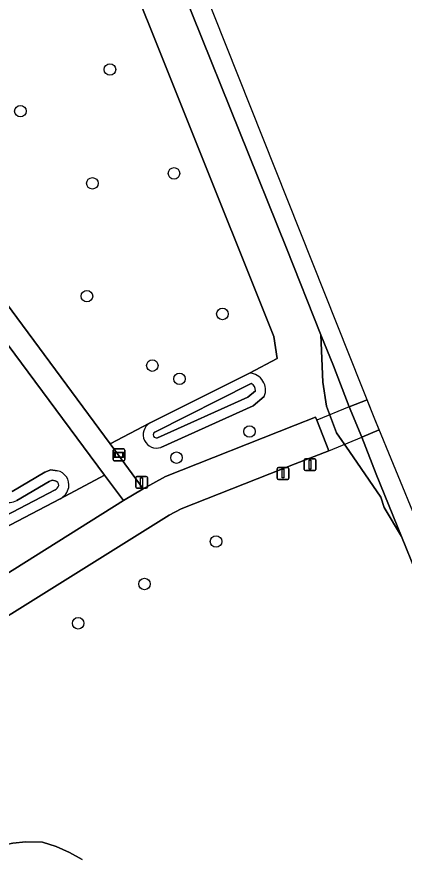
# Model space of a CAD drawing. Extents: x 157767 to 159172, y 387839 to 389425.
# Drawn here: x 158976.4 to 159009.3, y 388488.2 to 388559.1 of the extents above; entities that cross this region are included whole.
import ezdxf

# ---------------------------------------------------------------- set-up
doc = ezdxf.new("R2010")
doc.units = 0
for name, color, linetype in [('IMGEO_Boom', 7, 'Continuous'), ('IMGEO_Dek', 7, 'Continuous'), ('IMGEO_Fietspad_gesloten', 7, 'Continuous'), ('IMGEO_Fietspad_open', 7, 'Continuous'), ('IMGEO_Groenvoorziening', 7, 'Continuous'), ('IMGEO_Hek', 7, 'Continuous'), ('IMGEO_Lichtmast', 7, 'Continuous'), ('IMGEO_Meer_plas_ven_vijver', 7, 'Continuous'), ('IMGEO_Oever', 7, 'Continuous'), ('IMGEO_Terreindeel_zand', 7, 'Continuous'), ('IMGEO_Verkeersbordpaal', 7, 'Continuous'), ('IMGEO_Voetpad_halfverhard', 7, 'Continuous'), ('IMGEO_Walbescherming', 7, 'Continuous'), ('IMGEO_Waterloop', 7, 'Continuous'), ('IMGEO_Wegwijzer', 7, 'Continuous')]:
    doc.layers.add(name, color=color, linetype=linetype)

msp = doc.modelspace()

# ---------------------------------------------------------------- linework, layer by layer
at = {"layer": 'IMGEO_Boom'}
for centre in [(158984.294, 388554.641), (158976.7, 388551.113), (158989.731, 388545.838), (158982.804, 388544.998), (158982.342, 388535.436), (158993.838, 388533.932), (158987.89, 388529.556), (158990.195, 388528.433), (158996.13, 388523.97), (158989.942, 388521.753), (158993.296, 388514.654), (158987.225, 388511.051), (158981.601, 388507.724)]:
    msp.add_circle(centre, 0.489, dxfattribs=at)
at = {"layer": 'IMGEO_Dek'}
msp.add_lwpolyline([(159007.144, 388524.1), (159006.711, 388525.15), (159006.108, 388526.665), (159004.588, 388526.049), (159001.844, 388524.938), (159002.878, 388522.336), (159005.657, 388523.485)], close=True, dxfattribs=at)
at = {"layer": 'IMGEO_Fietspad_gesloten'}
msp.add_lwpolyline([(159007.144, 388524.1), (159006.711, 388525.15), (159006.108, 388526.665), (159004.588, 388526.049), (159001.844, 388524.938), (159002.878, 388522.336), (159005.657, 388523.485)], close=True, dxfattribs=at)
at = {"layer": 'IMGEO_Fietspad_open'}
msp.add_lwpolyline([(158940.218, 388486.237), (158945.334, 388489.488), (158947.144, 388490.638), (158962.226, 388500.002), (158989.31, 388516.886), (158990.349, 388517.419), (159000, 388521.245), (159002.878, 388522.336), (159001.844, 388524.938), (159001.742, 388525.196), (159000, 388524.507), (158989.008, 388520.165), (158987.122, 388519.121), (158985.433, 388518.119), (158956.531, 388500), (158946.076, 388493.487), (158944.378, 388492.43), (158939.073, 388489.125)], dxfattribs=at)
at = {"layer": 'IMGEO_Groenvoorziening'}
for points in [[(158873.408, 388680.171), (158922.14, 388669.823), (158923.014, 388669.578), (158924.619, 388669.007), (158926.167, 388668.295), (158927.646, 388667.448), (158929.043, 388666.472), (158930.347, 388665.375), (158931.547, 388664.165), (158932.635, 388662.854), (158933.602, 388661.45), (158934.439, 388659.966), (158935.14, 388658.413), (158938.334, 388650.458), (158948.921, 388655.052), (158965.438, 388612.902), (158955.037, 388608.861), (158965.969, 388581.637), (158976.677, 388585.728), (158998.192, 388532.022), (158998.481, 388530.17), (158996.144, 388528.925)], [(159015.196, 388500), (159011.467, 388509.089), (159009.032, 388515.083), (159007.569, 388517.523), (159007.265, 388518.412), (159004.612, 388522.284), (159003.52, 388523.845), (159002.661, 388526.108), (159002.349, 388528.137), (159002.2, 388532.163), (158999.27, 388539.512), (158991.291, 388559.267), (158987.163, 388569.744), (158957.394, 388643.29)], [(158961.591, 388553.621), (158984.312, 388522.925), (158987.663, 388524.665), (158996.144, 388528.925), (158998.481, 388530.17), (158998.192, 388532.022), (158976.677, 388585.728)], [(158980.083, 388518.276), (158983.832, 388520.274), (158959.693, 388552.783)], [(158997.385, 388526.93), (158996.441, 388526.135), (158988.617, 388522.628)], [(158987.663, 388524.665), (158984.312, 388522.925), (158987.122, 388519.121), (158989.008, 388520.165), (159000, 388524.507), (159001.742, 388525.196), (159001.844, 388524.938), (159002.878, 388522.336), (159000, 388521.245), (158990.349, 388517.419), (158989.31, 388516.886), (158962.226, 388500.002), (158947.144, 388490.638)], [(158975.988, 388518.896), (158978.781, 388520.535), (158979.291, 388520.72), (158979.83, 388520.652)], [(158972.895, 388488.06), (158973.913, 388488.511), (158974.973, 388488.854), (158976.063, 388489.084), (158977.171, 388489.199), (158978.567, 388489.179), (158979.742, 388488.805), (158980.871, 388488.31), (158981.942, 388487.7)]]:
    msp.add_lwpolyline(points, dxfattribs=at)
msp.add_lwpolyline([(158980.083, 388518.276), (158947.355, 388501.185), (158944.121, 388499.62), (158946.076, 388493.487), (158956.531, 388500), (158985.433, 388518.119), (158983.832, 388520.274)], close=True, dxfattribs=at)
for centre, radius, start, end in [((158996.053, 388527.485), 1.443, 337.38391, 86.38387), ((158988.25, 388523.698), 1.131, 121.24011, 288.95064), ((158979.553, 388519.414), 1.269, 351.12935, 77.40472), ((158979.325, 388519.608), 1.533, 299.64966, 345.26021)]:
    msp.add_arc(centre, radius, start, end, dxfattribs=at)
at = {"layer": 'IMGEO_Hek'}
for points in [[(159004.588, 388526.049), (159001.844, 388524.938)], [(159004.588, 388526.049), (159006.108, 388526.665)], [(159007.144, 388524.1), (159005.657, 388523.485)], [(159002.878, 388522.336), (159005.657, 388523.485)]]:
    msp.add_lwpolyline(points, dxfattribs=at)
at = {"layer": 'IMGEO_Lichtmast'}
for p, q in [((158998.485, 388520.014), (158998.485, 388520.814)), ((158998.485, 388520.814), (158998.485, 388520.014)), ((158998.585, 388520.914), (158999.375, 388520.914)), ((158999.375, 388520.914), (158998.585, 388520.914)), ((158999.475, 388520.814), (158999.475, 388520.014)), ((158999.475, 388520.014), (158999.475, 388520.814)), ((158999.375, 388519.914), (158998.585, 388519.914)), ((158998.585, 388519.914), (158999.375, 388519.914))]:
    msp.add_line(p, q, dxfattribs=at)
msp.add_lwpolyline([(158998.905, 388520.789), (158999.055, 388520.789), (158999.055, 388520.039), (158998.905, 388520.039), (158998.905, 388520.789)], dxfattribs=at)
for centre, start, end in [((158998.585, 388520.814), 90, 180), ((158998.585, 388520.814), 90, 180), ((158999.375, 388520.814), 0, 90), ((158999.375, 388520.814), 360, 90), ((158998.585, 388520.014), 180, 270), ((158998.585, 388520.014), 180, 270), ((158999.375, 388520.014), 270, 0), ((158999.375, 388520.014), 270, 0)]:
    msp.add_arc(centre, 0.1, start, end, dxfattribs=at)
at = {"layer": 'IMGEO_Meer_plas_ven_vijver'}
for points in [[(159054.506, 388409.131), (159006.711, 388525.15), (158977.475, 388598.587), (158945.096, 388679.918), (158897.018, 388691.315)], [(158957.394, 388643.29), (158987.163, 388569.744), (158991.291, 388559.267), (158999.27, 388539.512), (159002.2, 388532.163), (159003.251, 388529.526), (159004.588, 388526.049), (159005.657, 388523.485), (159006.891, 388520.356), (159009.032, 388515.083), (159011.467, 388509.089), (159015.196, 388500), (159057.823, 388394.501)]]:
    msp.add_lwpolyline(points, dxfattribs=at)
at = {"layer": 'IMGEO_Oever'}
msp.add_lwpolyline([(159005.657, 388523.485), (159004.588, 388526.049), (159003.251, 388529.526), (159002.2, 388532.163), (159002.349, 388528.137), (159002.661, 388526.108), (159003.52, 388523.845), (159004.612, 388522.284), (159007.265, 388518.412), (159007.569, 388517.523), (159009.032, 388515.083), (159006.891, 388520.356)], close=True, dxfattribs=at)
for points in [[(158996.144, 388528.925), (158987.663, 388524.665)], [(158988.094, 388523.924), (158996.268, 388528.03)], [(158996.635, 388527.417), (158995.982, 388526.867), (158988.319, 388523.432)], [(158996.441, 388526.135), (158997.385, 388526.93)], [(158988.617, 388522.628), (158996.441, 388526.135)], [(158979.83, 388520.652), (158979.291, 388520.72), (158978.781, 388520.535), (158975.988, 388518.896)], [(158976.387, 388518.126), (158979.151, 388519.748), (158979.39, 388519.835), (158979.645, 388519.803)], [(158979.638, 388519.02), (158947.051, 388502.003)], [(158947.355, 388501.185), (158980.083, 388518.276)]]:
    msp.add_lwpolyline(points, dxfattribs=at)
for centre, radius, start, end in [((158996.053, 388527.485), 1.443, 337.38391, 86.38387), ((158996.054, 388527.485), 0.585, 353.30414, 68.51335), ((158988.25, 388523.698), 1.131, 121.24011, 288.95064), ((158988.249, 388523.698), 0.275, 124.48164, 284.66922), ((158979.553, 388519.414), 1.269, 351.12935, 77.40472), ((158979.555, 388519.416), 0.397, 356.97838, 76.94096), ((158979.327, 388519.599), 0.658, 298.23248, 341.8864), ((158979.325, 388519.608), 1.533, 299.64966, 345.26021), ((158975.659, 388519.471), 1.529, 212.0206, 298.41983)]:
    msp.add_arc(centre, radius, start, end, dxfattribs=at)
at = {"layer": 'IMGEO_Terreindeel_zand'}
msp.add_lwpolyline([(158981.942, 388487.7), (158980.871, 388488.31), (158979.742, 388488.805), (158978.567, 388489.179), (158977.171, 388489.199), (158976.063, 388489.084), (158974.973, 388488.854), (158973.913, 388488.511), (158972.895, 388488.06)], dxfattribs=at)
at = {"layer": 'IMGEO_Verkeersbordpaal'}
for p, q in [((159000.779, 388520.76), (159000.779, 388521.56)), ((159000.779, 388521.56), (159000.779, 388520.76)), ((159000.879, 388521.66), (159001.669, 388521.66)), ((159001.669, 388521.66), (159000.879, 388521.66)), ((159001.769, 388521.56), (159001.769, 388520.76)), ((159001.769, 388520.76), (159001.769, 388521.56)), ((159001.669, 388520.66), (159000.879, 388520.66)), ((159000.879, 388520.66), (159001.669, 388520.66)), ((158986.479, 388519.268), (158986.479, 388520.068)), ((158986.479, 388520.068), (158986.479, 388519.268)), ((158986.579, 388520.168), (158987.369, 388520.168)), ((158987.369, 388520.168), (158986.579, 388520.168)), ((158987.469, 388520.068), (158987.469, 388519.268)), ((158987.469, 388519.268), (158987.469, 388520.068)), ((158987.369, 388519.168), (158986.579, 388519.168)), ((158986.579, 388519.168), (158987.369, 388519.168))]:
    msp.add_line(p, q, dxfattribs=at)
for points in [[(159001.199, 388521.535), (159001.349, 388521.535), (159001.349, 388520.785), (159001.199, 388520.785), (159001.199, 388521.535)], [(158986.899, 388520.043), (158987.049, 388520.043), (158987.049, 388519.293), (158986.899, 388519.293), (158986.899, 388520.043)]]:
    msp.add_lwpolyline(points, dxfattribs=at)
for centre, start, end in [((159000.879, 388521.56), 90, 180), ((159000.879, 388521.56), 90, 180), ((159001.669, 388521.56), 0, 90), ((159001.669, 388521.56), 360, 90), ((159000.879, 388520.76), 180, 270), ((159000.879, 388520.76), 180, 270), ((159001.669, 388520.76), 270, 0), ((159001.669, 388520.76), 270, 0), ((158986.579, 388520.068), 90, 180), ((158986.579, 388520.068), 90, 180), ((158987.369, 388520.068), 0, 90), ((158987.369, 388520.068), 360, 90), ((158986.579, 388519.268), 180, 270), ((158986.579, 388519.268), 180, 270), ((158987.369, 388519.268), 270, 0), ((158987.369, 388519.268), 270, 0)]:
    msp.add_arc(centre, 0.1, start, end, dxfattribs=at)
at = {"layer": 'IMGEO_Voetpad_halfverhard'}
msp.add_lwpolyline([(158959.693, 388552.783), (158983.832, 388520.274), (158985.433, 388518.119), (158987.122, 388519.121), (158984.312, 388522.925), (158961.591, 388553.621)], dxfattribs=at)
at = {"layer": 'IMGEO_Walbescherming'}
for points in [[(159003.251, 388529.526), (159002.2, 388532.163), (158999.27, 388539.512)], [(159011.467, 388509.089), (159009.032, 388515.083), (159006.891, 388520.356)]]:
    msp.add_lwpolyline(points, dxfattribs=at)
at = {"layer": 'IMGEO_Waterloop'}
for points in [[(158996.268, 388528.03), (158988.094, 388523.924)], [(158995.982, 388526.867), (158996.635, 388527.417)], [(158988.319, 388523.432), (158995.982, 388526.867)], [(158979.645, 388519.803), (158979.39, 388519.835), (158979.151, 388519.748), (158976.387, 388518.126)], [(158947.051, 388502.003), (158979.638, 388519.02)]]:
    msp.add_lwpolyline(points, dxfattribs=at)
for centre, radius, start, end in [((158996.054, 388527.485), 0.585, 353.30414, 68.51335), ((158988.249, 388523.698), 0.275, 124.48164, 284.66922), ((158979.555, 388519.416), 0.397, 356.97838, 76.94096), ((158979.327, 388519.599), 0.658, 298.23248, 341.8864), ((158975.659, 388519.471), 1.529, 212.0206, 298.41983)]:
    msp.add_arc(centre, radius, start, end, dxfattribs=at)
at = {"layer": 'IMGEO_Wegwijzer'}
for p, q in [((158984.663, 388522.489), (158985.453, 388522.489)), ((158985.453, 388522.489), (158984.663, 388522.489)), ((158984.563, 388521.589), (158984.563, 388522.389)), ((158984.563, 388522.389), (158984.563, 388521.589)), ((158985.553, 388522.389), (158985.553, 388521.589)), ((158985.553, 388521.589), (158985.553, 388522.389)), ((158985.453, 388521.489), (158984.663, 388521.489)), ((158984.663, 388521.489), (158985.453, 388521.489))]:
    msp.add_line(p, q, dxfattribs=at)
for points in [[(158984.664, 388522.221), (158985.452, 388522.221), (158985.452, 388521.757), (158984.664, 388521.757), (158984.664, 388522.221)], [(158984.729, 388522.156), (158984.729, 388521.822), (158985.387, 388521.822), (158985.387, 388522.156), (158984.729, 388522.156)]]:
    msp.add_lwpolyline(points, dxfattribs=at)
for centre, start, end in [((158984.663, 388522.389), 90, 180), ((158984.663, 388522.389), 90, 180), ((158985.453, 388522.389), 0, 90), ((158985.453, 388522.389), 360, 90), ((158984.663, 388521.589), 180, 270), ((158984.663, 388521.589), 180, 270), ((158985.453, 388521.589), 270, 0), ((158985.453, 388521.589), 270, 0)]:
    msp.add_arc(centre, 0.1, start, end, dxfattribs=at)

doc.saveas('drawing.dxf')
